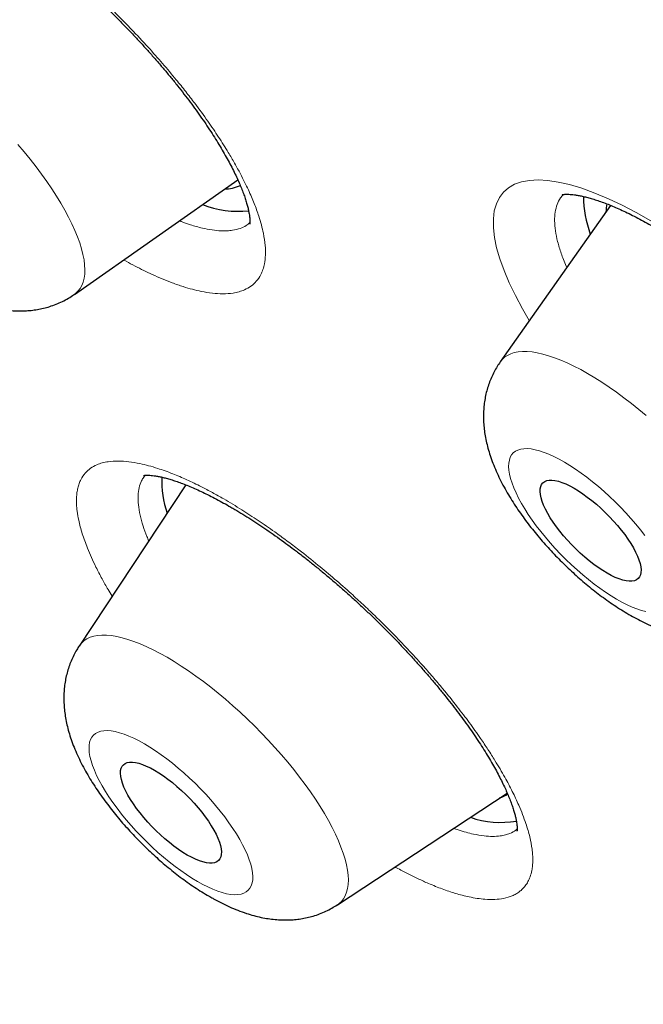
# Model space of a CAD drawing. Header units: millimetres. Extents: x 8 to 450, y 12 to 574.
# Tile 123 of 656: x 402.2 to 406.35, y 138.13 to 144.69. Entities that reach past the tile are written whole.
import ezdxf

# ---------------------------------------------------------------- set-up
doc = ezdxf.new("R2010")
doc.units = ezdxf.units.MM

msp = doc.modelspace()

# ---------------------------------------------------------------- linework, layer by layer
at = {"color": 7, "linetype": 'Continuous', "lineweight": 30}
for p, q in [((402.5612, 142.8581), (403.65, 143.6217)), ((406.1344, 143.4512), (405.3989, 142.4079)), ((403.3035, 141.5882), (402.5924, 140.514)), ((404.3135, 138.7887), (405.4454, 139.5342))]:
    msp.add_line(p, q, dxfattribs=at)
at = {"color": 252, "linetype": 'Continuous', "lineweight": 0, "flags": 128}
for points in [[(402.1843, 143.8575), (402.2262, 143.8081), (402.2666, 143.7585), (402.3053, 143.7089), (402.3423, 143.6594), (402.3775, 143.6101), (402.4108, 143.5612), (402.442, 143.5128), (402.4711, 143.4651), (402.4979, 143.4182), (402.5225, 143.3722), (402.5447, 143.3273), (402.5645, 143.2836), (402.5818, 143.2413), (402.5965, 143.2005), (402.6087, 143.1612), (402.6183, 143.1236), (402.6252, 143.0879), (402.6294, 143.054), (402.631, 143.0222), (402.6299, 142.9925), (402.6261, 142.9649), (402.6196, 142.9397), (402.6105, 142.9168), (402.5988, 142.8963), (402.5845, 142.8783), (402.5676, 142.8628), (402.5612, 142.8581)], [(405.5927, 142.6828), (405.5469, 142.7612), (405.4998, 142.8496), (405.4588, 142.9352), (405.4242, 143.0174), (405.3962, 143.0955), (405.375, 143.1691), (405.3608, 143.238), (405.3535, 143.3022), (405.3531, 143.3612), (405.3596, 143.4148), (405.3731, 143.4624), (405.3934, 143.5039), (405.4206, 143.5394), (405.4545, 143.5688), (405.4948, 143.5916), (405.5412, 143.6079), (405.5938, 143.6174), (405.6524, 143.6203), (405.7167, 143.6166), (405.7861, 143.6063), (405.8603, 143.5894), (405.9425, 143.5648), (406.0294, 143.5332), (406.1204, 143.4949), (406.2113, 143.4519), (406.3056, 143.4028), (406.4026, 143.348)], [(405.3989, 142.4079), (405.4109, 142.4228), (405.4277, 142.4384), (405.447, 142.4514), (405.4687, 142.4618), (405.4927, 142.4695), (405.5191, 142.4746), (405.5477, 142.477), (405.5785, 142.4768), (405.6113, 142.4738), (405.6461, 142.4682), (405.6828, 142.4599), (405.7212, 142.4489), (405.7612, 142.4354)], [(405.7612, 142.4354), (405.8027, 142.4193), (405.8457, 142.4007), (405.8899, 142.3796), (405.9353, 142.3561), (405.9817, 142.3303), (406.0289, 142.3022), (406.0769, 142.2719), (406.1255, 142.2396), (406.1745, 142.2053), (406.2239, 142.169), (406.2734, 142.131), (406.3229, 142.0914), (406.3723, 142.0501)], [(406.3625, 141.2505), (406.3331, 141.2887), (406.302, 141.3268), (406.2695, 141.3648), (406.2357, 141.4023), (406.2008, 141.4392), (406.1649, 141.4754), (406.1281, 141.5106), (406.0908, 141.5448), (406.053, 141.5776), (406.015, 141.609), (405.9769, 141.6389), (405.9389, 141.667), (405.9012, 141.6932), (405.864, 141.7174), (405.8275, 141.7395), (405.7918, 141.7594), (405.7572, 141.7769), (405.7237, 141.7921), (405.6916, 141.8048), (405.6609, 141.8149), (405.632, 141.8224), (405.6048, 141.8273), (405.5796, 141.8296), (405.5564, 141.8292), (405.5354, 141.8261), (405.5167, 141.8204), (405.5003, 141.8121), (405.4863, 141.8011), (405.4749, 141.7877), (405.466, 141.7718), (405.4598, 141.7535), (405.4561, 141.7329), (405.4552, 141.7102), (405.4568, 141.6853), (405.4612, 141.6585), (405.4681, 141.6299), (405.4777, 141.5995), (405.4898, 141.5677), (405.5044, 141.5344), (405.5214, 141.4999), (405.5408, 141.4644), (405.5624, 141.4279), (405.5861, 141.3908), (405.6119, 141.3531), (405.6396, 141.3151), (405.669, 141.277), (405.7, 141.2388), (405.7325, 141.2009), (405.7663, 141.1634), (405.8013, 141.1264), (405.8372, 141.0903), (405.8739, 141.055), (405.9112, 141.0209), (405.949, 140.988), (405.9871, 140.9566), (406.0252, 140.9268), (406.0631, 140.8987), (406.1008, 140.8725), (406.138, 140.8483), (406.1745, 140.8262), (406.2102, 140.8063), (406.2449, 140.7887), (406.2784, 140.7736), (406.3105, 140.7609)], [(406.3105, 140.7609), (406.3411, 140.7508), (406.3701, 140.7432)], [(402.5924, 140.514), (402.5932, 140.5153), (402.6075, 140.5333), (402.6244, 140.5487), (402.6437, 140.5616), (402.6655, 140.5719), (402.6896, 140.5795), (402.716, 140.5845), (402.7447, 140.5868), (402.7755, 140.5864), (402.8083, 140.5833), (402.8431, 140.5776), (402.8798, 140.5692), (402.9182, 140.5581), (402.9582, 140.5445), (402.9997, 140.5283), (403.0427, 140.5096), (403.0869, 140.4885), (403.1322, 140.4649), (403.1785, 140.4391)], [(403.1785, 140.4391), (403.2257, 140.411), (403.2736, 140.3807), (403.3221, 140.3483), (403.3711, 140.314), (403.4204, 140.2777), (403.4698, 140.2397), (403.5192, 140.2001), (403.5685, 140.1588), (403.6175, 140.1162), (403.6661, 140.0722), (403.7141, 140.0271), (403.7615, 139.981), (403.808, 139.9339), (403.8535, 139.8861), (403.8979, 139.8376), (403.941, 139.7887), (403.9828, 139.7394), (404.0231, 139.6899), (404.0617, 139.6404), (404.0987, 139.5909), (404.1338, 139.5417), (404.167, 139.4929), (404.1981, 139.4446), (404.2272, 139.397), (404.254, 139.3502), (404.2785, 139.3043), (404.3007, 139.2595), (404.3204, 139.216), (404.3377, 139.1737), (404.3524, 139.1329), (404.3646, 139.0937), (404.3741, 139.0562), (404.381, 139.0205), (404.3852, 138.9868), (404.3868, 138.955), (404.3857, 138.9253), (404.3819, 138.8979), (404.3754, 138.8727), (404.3663, 138.8498), (404.3546, 138.8294), (404.3403, 138.8114), (404.3235, 138.7959), (404.3135, 138.7887)], [(403.3809, 138.9448), (403.4165, 138.9251), (403.451, 138.9077), (403.4844, 138.8928), (403.5164, 138.8803), (403.5469, 138.8704), (403.5757, 138.8631), (403.6027, 138.8585), (403.6277, 138.8564), (403.6507, 138.8571), (403.6715, 138.8604), (403.6901, 138.8663), (403.7063, 138.8749), (403.72, 138.886), (403.7312, 138.8997), (403.7398, 138.9158), (403.7459, 138.9343), (403.7493, 138.9551), (403.75, 138.978), (403.7481, 139.003), (403.7435, 139.03), (403.7364, 139.0588), (403.7266, 139.0893), (403.7142, 139.1213), (403.6994, 139.1547), (403.6822, 139.1892), (403.6626, 139.2249), (403.6408, 139.2614), (403.6169, 139.2986), (403.591, 139.3363), (403.5632, 139.3743), (403.5336, 139.4125), (403.5025, 139.4506), (403.4698, 139.4885), (403.4359, 139.526), (403.4009, 139.5628), (403.3649, 139.5989), (403.3281, 139.6341), (403.2907, 139.6681), (403.2529, 139.7008), (403.2149, 139.7321), (403.1768, 139.7618), (403.1388, 139.7897), (403.1012, 139.8158), (403.064, 139.8398), (403.0276, 139.8618), (402.992, 139.8814), (402.9574, 139.8988), (402.924, 139.9137), (402.892, 139.9262), (402.8616, 139.9361), (402.8327, 139.9434), (402.8057, 139.9481), (402.7807, 139.9501), (402.7577, 139.9495), (402.7369, 139.9462), (402.7183, 139.9402), (402.7022, 139.9316), (402.6884, 139.9205), (402.6772, 139.9068), (402.6686, 139.8907), (402.6625, 139.8723), (402.6591, 139.8515), (402.6584, 139.8285), (402.6603, 139.8035), (402.6649, 139.7765), (402.6721, 139.7477), (402.6819, 139.7173), (402.6942, 139.6853), (402.709, 139.6519), (402.7262, 139.6173), (402.7458, 139.5817), (402.7676, 139.5452), (402.7915, 139.508), (402.8174, 139.4703), (402.8452, 139.4322), (402.8748, 139.3941), (402.906, 139.356), (402.9386, 139.3181), (402.9725, 139.2806), (403.0075, 139.2437), (403.0435, 139.2076), (403.0803, 139.1725), (403.1177, 139.1384), (403.1555, 139.1057), (403.1936, 139.0744), (403.2317, 139.0447), (403.2696, 139.0168), (403.3073, 138.9907), (403.3444, 138.9667), (403.3809, 138.9448)]]:
    msp.add_lwpolyline(points, dxfattribs=at)
at = {"color": 7, "linetype": 'Continuous', "lineweight": 30, "flags": 128}
for points in [[(405.8104, 141.6044), (405.836, 141.5941), (405.8629, 141.5812), (405.8909, 141.566), (405.9199, 141.5485), (405.9495, 141.5289), (405.9795, 141.5072), (406.0096, 141.4838), (406.0397, 141.4587), (406.0695, 141.4323), (406.0988, 141.4046), (406.1272, 141.376), (406.1546, 141.3465), (406.1808, 141.3166), (406.2056, 141.2864), (406.2287, 141.2562), (406.25, 141.2262), (406.2692, 141.1967), (406.2863, 141.1678), (406.3011, 141.1399), (406.3135, 141.1131), (406.3234, 141.0877), (406.3307, 141.0639), (406.3353, 141.0418), (406.3373, 141.0217), (406.3365, 141.0036), (406.333, 140.9879), (406.3269, 140.9745), (406.3181, 140.9635), (406.3068, 140.9552), (406.293, 140.9495), (406.2769, 140.9464), (406.2585, 140.9461), (406.2381, 140.9485), (406.2157, 140.9536), (406.1917, 140.9613), (406.1661, 140.9716), (406.1391, 140.9844), (406.1111, 140.9997), (406.0822, 141.0172), (406.0526, 141.0368), (406.0226, 141.0584), (405.9924, 141.0819), (405.9623, 141.1069), (405.9325, 141.1334), (405.9033, 141.1611), (405.8748, 141.1897), (405.8474, 141.2191), (405.8212, 141.249), (405.7965, 141.2792), (405.7734, 141.3094), (405.7521, 141.3394), (405.7328, 141.369), (405.7157, 141.3978), (405.7009, 141.4258), (405.6885, 141.4525), (405.6786, 141.4779), (405.6714, 141.5018), (405.6667, 141.5239), (405.6648, 141.544), (405.6656, 141.562), (405.669, 141.5778), (405.6752, 141.5912), (405.6839, 141.6021), (405.6953, 141.6105), (405.7091, 141.6162), (405.7252, 141.6192), (405.7435, 141.6196), (405.764, 141.6172), (405.7863, 141.6121), (405.8104, 141.6044)], [(403.0954, 139.6857), (403.1243, 139.6681), (403.1539, 139.6484), (403.184, 139.6267), (403.2141, 139.6032), (403.2442, 139.5781), (403.274, 139.5515), (403.3032, 139.5238), (403.3316, 139.4951), (403.359, 139.4657), (403.3851, 139.4358), (403.4098, 139.4056), (403.4328, 139.3754), (403.454, 139.3454), (403.4732, 139.3159), (403.4902, 139.287), (403.5049, 139.2592), (403.5172, 139.2324), (403.527, 139.2071), (403.5341, 139.1833), (403.5386, 139.1613), (403.5405, 139.1413), (403.5396, 139.1233), (403.536, 139.1077), (403.5297, 139.0944), (403.5208, 139.0835), (403.5094, 139.0753), (403.4955, 139.0697), (403.4793, 139.0668), (403.4608, 139.0666), (403.4403, 139.0691), (403.4179, 139.0743), (403.3938, 139.0821), (403.3681, 139.0925), (403.3411, 139.1055), (403.313, 139.1208), (403.2841, 139.1384), (403.2545, 139.1581), (403.2245, 139.1799), (403.1943, 139.2034), (403.1642, 139.2285), (403.1344, 139.255), (403.1052, 139.2827), (403.0768, 139.3114), (403.0494, 139.3408), (403.0233, 139.3708), (402.9986, 139.401), (402.9756, 139.4312), (402.9544, 139.4612), (402.9352, 139.4907), (402.9182, 139.5195), (402.9035, 139.5474), (402.8912, 139.5741), (402.8815, 139.5994), (402.8743, 139.6232), (402.8698, 139.6452), (402.868, 139.6653), (402.8688, 139.6832), (402.8724, 139.6989), (402.8787, 139.7122), (402.8876, 139.723), (402.899, 139.7312), (402.9129, 139.7368), (402.9291, 139.7398), (402.9476, 139.74), (402.9681, 139.7375), (402.9905, 139.7323), (403.0146, 139.7244), (403.0403, 139.714), (403.0673, 139.7011), (403.0954, 139.6857)]]:
    msp.add_lwpolyline(points, dxfattribs=at)
at = {"color": 7, "linetype": 'Continuous', "lineweight": 30}
for centre, radius, start, end in [((403.5536, 143.838), 0.2782, 271.71362, 294.074), ((406.7242, 143.5212), 0.7711, 180.77049, 199.86864), ((403.6592, 144.1042), 0.6929, 249.27109, 275.26367), ((406.4299, 143.3916), 0.3271, 167.69884, 177.33715), ((403.8211, 141.6146), 0.6777, 177.85048, 198.51087), ((405.3302, 139.6997), 0.209, 288.03316, 304.44677), ((405.4007, 139.9336), 0.5956, 250.3362, 280.24382)]:
    msp.add_arc(centre, radius, start, end, dxfattribs=at)
at = {"color": 252, "linetype": 'Continuous', "lineweight": 0}
for points, knots in [([(364.4884, 195.4899), (364.5249, 195.5311), (364.765, 195.8021), (365.3112, 196.2003), (366.1301, 196.6762), (367.059, 197.033), (368.0826, 197.2816), (369.2012, 197.4182), (370.4103, 197.443), (371.7063, 197.3559), (373.085, 197.1571), (374.5423, 196.8473), (376.0734, 196.4274), (377.6735, 195.8987), (379.3377, 195.263), (381.0606, 194.5222), (382.8369, 193.6786), (384.661, 192.735), (386.5271, 191.6942), (388.4294, 190.5595), (390.3619, 189.3346), (392.3184, 188.0232), (394.2929, 186.6295), (396.2792, 185.1579), (398.2709, 183.613), (400.2618, 181.9997), (402.2456, 180.3231), (404.2162, 178.5883), (406.1673, 176.8009), (408.0927, 174.9666), (409.9865, 173.091), (411.8426, 171.1801), (413.6552, 169.2399), (415.4186, 167.2765), (417.1273, 165.296), (418.7759, 163.3048), (420.3591, 161.309), (421.8721, 159.3149), (423.31, 157.3289), (424.6684, 155.3572), (425.9429, 153.4059), (427.1295, 151.4813), (428.2246, 149.5893), (429.2246, 147.7359), (430.1265, 145.927), (430.9273, 144.1683), (431.6246, 142.4652), (432.2162, 140.8231), (432.7002, 139.2473), (433.075, 137.7426), (433.3396, 136.3138), (433.493, 134.9654), (433.5349, 133.7017), (433.465, 132.5265), (433.2834, 131.4438), (432.9917, 130.456), (432.5868, 129.5702), (432.1181, 128.8268), (431.7347, 128.4289), (431.5641, 128.2518)], [0, 0, 0, 0, 0.003203, 0.021066, 0.038929, 0.056792, 0.074655, 0.092519, 0.110382, 0.128245, 0.146108, 0.163971, 0.181834, 0.199697, 0.21756, 0.235424, 0.253287, 0.27115, 0.289013, 0.306876, 0.324739, 0.342602, 0.360465, 0.378329, 0.396192, 0.414055, 0.431918, 0.449781, 0.467644, 0.485507, 0.50337, 0.521234, 0.539097, 0.55696, 0.574823, 0.592686, 0.610549, 0.628412, 0.646275, 0.664139, 0.682002, 0.699865, 0.717728, 0.735591, 0.753454, 0.771317, 0.78918, 0.807044, 0.824907, 0.84277, 0.860633, 0.878496, 0.896359, 0.914222, 0.932085, 0.949949, 0.967812, 0.985675, 1, 1, 1, 1]), ([(401.0388, 144.8762), (401.0186, 144.9105), (400.9789, 144.9782), (400.9294, 145.0747), (400.8912, 145.1581), (400.8624, 145.2298), (400.837, 145.3024), (400.8159, 145.378), (400.8019, 145.4547), (400.7971, 145.5159), (400.7987, 145.5664), (400.8054, 145.6154), (400.8201, 145.6635), (400.8453, 145.7082), (400.8745, 145.7404), (400.9062, 145.7639), (400.9444, 145.7838), (400.9932, 145.7989), (401.0547, 145.8067), (401.1145, 145.8061), (401.1728, 145.8), (401.2381, 145.7886), (401.3155, 145.7691), (401.4064, 145.739), (401.49, 145.7058), (401.5683, 145.6708), (401.6395, 145.6361), (401.7122, 145.598), (401.7861, 145.5566), (401.8618, 145.5117), (401.9537, 145.4542), (402.0576, 145.3849), (402.1732, 145.3024), (402.2747, 145.2258), (402.3661, 145.1535), (402.4621, 145.0747), (402.5677, 144.9838), (402.6819, 144.8804), (402.7796, 144.7876), (402.8656, 144.7025), (402.9543, 144.6116), (403.0494, 144.5097), (403.1493, 144.3969), (403.2322, 144.2983), (403.3032, 144.2099), (403.3746, 144.1172), (403.4486, 144.0156), (403.5229, 143.9062), (403.5817, 143.8129), (403.6297, 143.7311), (403.6758, 143.6471), (403.7203, 143.5573), (403.7606, 143.4635), (403.7887, 143.3861), (403.8082, 143.3202), (403.8237, 143.2543), (403.8337, 143.1864), (403.8354, 143.119), (403.8295, 143.0662), (403.8183, 143.0236), (403.8015, 142.9833), (403.7758, 142.9451), (403.7388, 142.9115), (403.6995, 142.8893), (403.6589, 142.8749), (403.6117, 142.8647), (403.5532, 142.8604), (403.4816, 142.8646), (403.4135, 142.8755), (403.3481, 142.8909), (403.2838, 142.9096), (403.2167, 142.9328), (403.1472, 142.9604), (403.0838, 142.9882), (403.023, 143.017), (402.965, 143.0464), (402.9202, 143.0701), (402.8944, 143.0847), (402.8888, 143.0878)], [0, 0, 0, 0, 0.01547, 0.030525, 0.045581, 0.0565, 0.067419, 0.084412, 0.099471, 0.11453, 0.125451, 0.136373, 0.153364, 0.168421, 0.183479, 0.1944, 0.20532, 0.222305, 0.237357, 0.252408, 0.263325, 0.274242, 0.291218, 0.306262, 0.321307, 0.332218, 0.34313, 0.353811, 0.364551, 0.375292, 0.386092, 0.403063, 0.418103, 0.433143, 0.444051, 0.454959, 0.47193, 0.48697, 0.502009, 0.512917, 0.523824, 0.540801, 0.555845, 0.570889, 0.581799, 0.59271, 0.609694, 0.624745, 0.639797, 0.650713, 0.661629, 0.678619, 0.693677, 0.708734, 0.719654, 0.730574, 0.747567, 0.762626, 0.777685, 0.788607, 0.799529, 0.816518, 0.831574, 0.84663, 0.85755, 0.868469, 0.885451, 0.900501, 0.91555, 0.926465, 0.93738, 0.950082, 0.960764, 0.971445, 0.980127, 0.988809, 0.997579, 1, 1, 1, 1]), ([(405.8215, 143.5241), (405.8142, 143.5166), (405.7959, 143.4979), (405.777, 143.4587), (405.7638, 143.4077), (405.7602, 143.3489), (405.7657, 143.283), (405.7801, 143.2108), (405.8048, 143.1317), (405.8261, 143.0737), (405.8415, 143.0408), (405.843, 143.0378)], [0, 0, 0, 0, 0.086275, 0.214678, 0.343128, 0.472038, 0.600948, 0.729398, 0.857856, 0.986774, 1, 1, 1, 1]), ([(403.2604, 143.3484), (403.267, 143.3458), (403.2924, 143.3357), (403.3445, 143.3183), (403.4117, 143.2993), (403.4797, 143.2862), (403.5341, 143.2809), (403.5791, 143.2809), (403.6228, 143.2851), (403.6657, 143.2959), (403.7039, 143.3132), (403.7224, 143.3289), (403.7306, 143.3359)], [0, 0, 0, 0, 0.029827, 0.115203, 0.248074, 0.365824, 0.483574, 0.568975, 0.654375, 0.787336, 0.905166, 1, 1, 1, 1]), ([(402.812, 140.8457), (402.8029, 140.8607), (402.7792, 140.8998), (402.7431, 140.9648), (402.7061, 141.0363), (402.6739, 141.1047), (402.6492, 141.163), (402.6292, 141.2155), (402.6133, 141.2627), (402.6, 141.3083), (402.5879, 141.3588), (402.5791, 141.4095), (402.5746, 141.4596), (402.5746, 141.5008), (402.5778, 141.5366), (402.5836, 141.5677), (402.5922, 141.5966), (402.6071, 141.6314), (402.631, 141.667), (402.6675, 141.6997), (402.7062, 141.7212), (402.7464, 141.7351), (402.7932, 141.7447), (402.8513, 141.7484), (402.9225, 141.7437), (402.9903, 141.7323), (403.0554, 141.7166), (403.1274, 141.6952), (403.2117, 141.6649), (403.3093, 141.6233), (403.3982, 141.5805), (403.4807, 141.5374), (403.5309, 141.5089), (403.556, 141.4947)], [0, 0, 0, 0, 0.018792, 0.048926, 0.083993, 0.113482, 0.142972, 0.166939, 0.190907, 0.215114, 0.239322, 0.274395, 0.30389, 0.333384, 0.357357, 0.38133, 0.405542, 0.429755, 0.476664, 0.518235, 0.559806, 0.589957, 0.620108, 0.666984, 0.708527, 0.750069, 0.780199, 0.810329, 0.857073, 0.898496, 0.939919, 0.969959, 1, 1, 1, 1]), ([(403.0343, 141.652), (403.0305, 141.6479), (403.0204, 141.6367), (403.0052, 141.6102), (402.9908, 141.5706), (402.9837, 141.5174), (402.9858, 141.4562), (402.9972, 141.3882), (403.0173, 141.3167), (403.0374, 141.259), (403.0525, 141.2248), (403.0567, 141.2153)], [0, 0, 0, 0, 0.052223, 0.140177, 0.276682, 0.414522, 0.554352, 0.695578, 0.832426, 0.953699, 1, 1, 1, 1]), ([(403.556, 141.4947), (403.5563, 141.4945), (403.596, 141.4715), (403.6719, 141.4258), (403.7853, 141.352), (403.8856, 141.2825), (403.9766, 141.2162), (404.0727, 141.1433), (404.1793, 141.0585), (404.2956, 140.9609), (404.3959, 140.8725), (404.4849, 140.7909), (404.5773, 140.7033), (404.6773, 140.6042), (404.7834, 140.4937), (404.8724, 140.3965), (404.9495, 140.3086), (405.0277, 140.2161), (405.1099, 140.1139), (405.1938, 140.003), (405.2616, 139.9077), (405.318, 139.8236), (405.3733, 139.7366), (405.4284, 139.6428), (405.4807, 139.5439), (405.5195, 139.4614), (405.5489, 139.3904), (405.5748, 139.3188), (405.5976, 139.2405), (405.6105, 139.1722), (405.6155, 139.1211), (405.6165, 139.0845), (405.6148, 139.0499), (405.6096, 139.0127), (405.5998, 138.9766), (405.5848, 138.9426), (405.5676, 138.916), (405.5484, 138.8942), (405.5279, 138.8763), (405.5047, 138.861), (405.4708, 138.8443), (405.4249, 138.8305), (405.3638, 138.8235), (405.3044, 138.8245), (405.2464, 138.8311), (405.1814, 138.8429), (405.1043, 138.8628), (405.0137, 138.8933), (404.9303, 138.9267), (404.8522, 138.9618), (404.781, 138.9969), (404.7293, 139.0236), (404.701, 139.0395), (404.6974, 139.0415)], [0, 0, 0, 0, 0.000232, 0.027046, 0.050808, 0.074571, 0.091804, 0.109038, 0.135852, 0.159614, 0.183375, 0.200609, 0.217842, 0.244668, 0.268441, 0.292214, 0.309456, 0.326697, 0.353543, 0.377334, 0.401126, 0.41838, 0.435634, 0.462499, 0.486307, 0.510115, 0.527382, 0.544648, 0.571449, 0.598511, 0.612241, 0.62597, 0.639837, 0.653704, 0.673787, 0.690676, 0.707566, 0.721293, 0.73502, 0.748885, 0.76275, 0.789603, 0.813401, 0.837199, 0.854459, 0.871719, 0.898552, 0.922332, 0.946111, 0.963358, 0.980604, 0.997479, 1, 1, 1, 1]), ([(405.0887, 139.2992), (405.0991, 139.2954), (405.1278, 139.2848), (405.1715, 139.2721), (405.2299, 139.2574), (405.2897, 139.2474), (405.3493, 139.2438), (405.396, 139.2467), (405.4337, 139.254), (405.4692, 139.2662), (405.4958, 139.2794), (405.509, 139.2924), (405.5117, 139.2951)], [0, 0, 0, 0, 0.052401, 0.144558, 0.236715, 0.380225, 0.507406, 0.634587, 0.726828, 0.819068, 0.962692, 1, 1, 1, 1])]:
    msp.add_open_spline(points, degree=3, knots=knots, dxfattribs=at)
msp.add_open_spline([(364.5173, 179.1095), (363.0771, 182.8474), (361.8719, 189.356), (365.3648, 194.7314), (373.6266, 194.901), (385.3996, 189.839), (398.8913, 180.316), (412.0479, 167.7818), (422.8663, 154.1446), (427.4218, 145.702), (428.862, 141.9641)], degree=3, dxfattribs=at)
at = {"color": 7, "linetype": 'Continuous', "lineweight": 30}
for points, knots in [([(401.2533, 145.7079), (401.2534, 145.7079), (401.2536, 145.708), (401.2577, 145.7088), (401.2649, 145.7097), (401.2753, 145.7103), (401.2887, 145.7102), (401.3051, 145.7093), (401.3245, 145.7072), (401.3468, 145.7037), (401.372, 145.6988), (401.3999, 145.6922), (401.4304, 145.6838), (401.4635, 145.6735), (401.4991, 145.6612), (401.5369, 145.6468), (401.5769, 145.6305), (401.619, 145.6119), (401.663, 145.5913), (401.7088, 145.5685), (401.7563, 145.5437), (401.8054, 145.5167), (401.8558, 145.4877), (401.9073, 145.4568), (401.9598, 145.424), (402.0134, 145.3893), (402.0681, 145.3526), (402.1233, 145.3143), (402.1792, 145.2742), (402.2355, 145.2326), (402.2923, 145.1892), (402.3494, 145.1444), (402.4067, 145.0982), (402.464, 145.0506), (402.5211, 145.0019), (402.578, 144.9521), (402.6345, 144.9013), (402.6906, 144.8496), (402.7461, 144.797), (402.8011, 144.7436), (402.8553, 144.6895), (402.9087, 144.6349), (402.961, 144.5799), (403.0122, 144.5248), (403.062, 144.4696), (403.1106, 144.4144), (403.158, 144.3589), (403.204, 144.3036), (403.2486, 144.2484), (403.2916, 144.1934), (403.3329, 144.139), (403.3721, 144.0856), (403.4095, 144.0329), (403.4449, 143.9812), (403.4785, 143.9303), (403.51, 143.8805), (403.5396, 143.8317), (403.567, 143.7845), (403.5922, 143.7387), (403.6153, 143.6945), (403.6362, 143.652), (403.6547, 143.6119), (403.6707, 143.5745), (403.6847, 143.5389), (403.6968, 143.5052), (403.7069, 143.4736), (403.7151, 143.4447), (403.7213, 143.4185), (403.7258, 143.3954), (403.7287, 143.3754), (403.7303, 143.3587), (403.7309, 143.3454), (403.7307, 143.3355), (403.7302, 143.329), (403.7295, 143.3252), (403.7295, 143.3249), (403.7294, 143.3248)], [0, 0, 0, 0, 0.010109, 0.022421, 0.034429, 0.046318, 0.058202, 0.070139, 0.082187, 0.094384, 0.106755, 0.119313, 0.132037, 0.144947, 0.1581, 0.17133, 0.184671, 0.198146, 0.211915, 0.225561, 0.239443, 0.253472, 0.267575, 0.281591, 0.295659, 0.309893, 0.324216, 0.338553, 0.352818, 0.367255, 0.381694, 0.396164, 0.410689, 0.425231, 0.439772, 0.454316, 0.468866, 0.483423, 0.49799, 0.51257, 0.527167, 0.541783, 0.556395, 0.570921, 0.585389, 0.599851, 0.614338, 0.628883, 0.64334, 0.657875, 0.672369, 0.686721, 0.700869, 0.715158, 0.729317, 0.743446, 0.757583, 0.771736, 0.78548, 0.799497, 0.813326, 0.826857, 0.84001, 0.853111, 0.86644, 0.879658, 0.892725, 0.905602, 0.918256, 0.930662, 0.942801, 0.954671, 0.966282, 0.977677, 0.989395, 1, 1, 1, 1]), ([(405.8117, 143.5223), (405.8117, 143.5223), (405.8113, 143.5222), (405.8138, 143.5229), (405.8195, 143.5239), (405.8285, 143.525), (405.8404, 143.5255), (405.8555, 143.5253), (405.8735, 143.5242), (405.8944, 143.5218), (405.9183, 143.5181), (405.9449, 143.5128), (405.9743, 143.5057), (406.0061, 143.4969), (406.0406, 143.4862), (406.0777, 143.4734), (406.1168, 143.4586), (406.1578, 143.4418), (406.2007, 143.423), (406.2458, 143.402), (406.2927, 143.3788), (406.3409, 143.3536), (406.3906, 143.3265), (406.4415, 143.2973), (406.494, 143.266), (406.5475, 143.2328), (406.602, 143.1977), (406.6573, 143.1608), (406.7134, 143.1221), (406.7699, 143.0817), (406.8268, 143.0398), (406.884, 142.9963), (406.9415, 142.9514), (406.9991, 142.9051), (407.0567, 142.8574), (407.1141, 142.8086), (407.1713, 142.7587), (407.2279, 142.7079), (407.2838, 142.6564), (407.3392, 142.604), (407.3941, 142.5508), (407.4482, 142.4969), (407.5014, 142.4424), (407.5537, 142.3875), (407.6048, 142.3324), (407.6545, 142.2773), (407.7027, 142.2223), (407.7496, 142.1673), (407.795, 142.1125), (407.8389, 142.0578), (407.8811, 142.0036), (407.9216, 141.9499), (407.9604, 141.8967), (407.9975, 141.844), (408.0324, 141.7925), (408.0649, 141.7425), (408.0954, 141.6938), (408.1239, 141.6461), (408.1505, 141.5993), (408.175, 141.5539), (408.1974, 141.5101), (408.2174, 141.4682), (408.2352, 141.4285), (408.2507, 141.3911), (408.2638, 141.3563), (408.2748, 141.3243), (408.2837, 141.2948), (408.2908, 141.2676), (408.2963, 141.2427), (408.3, 141.2206), (408.3023, 141.2015), (408.3034, 141.1855), (408.3036, 141.1728), (408.303, 141.1634), (408.3023, 141.1574), (408.3017, 141.1547), (408.3018, 141.155), (408.3018, 141.1551)], [0, 0, 0, 0, 0.00433, 0.016911, 0.029079, 0.040863, 0.053066, 0.065118, 0.077147, 0.08922, 0.101403, 0.114216, 0.126572, 0.139309, 0.152338, 0.165581, 0.179008, 0.19215, 0.205586, 0.219251, 0.233062, 0.246969, 0.260636, 0.274696, 0.288784, 0.302933, 0.317145, 0.331447, 0.345763, 0.360106, 0.374477, 0.388876, 0.403305, 0.417767, 0.432264, 0.446799, 0.461324, 0.475807, 0.490261, 0.504724, 0.519224, 0.533803, 0.548309, 0.56289, 0.577466, 0.591929, 0.606293, 0.62071, 0.635092, 0.649477, 0.663891, 0.678101, 0.692469, 0.706843, 0.72109, 0.735105, 0.748874, 0.762886, 0.7769, 0.790871, 0.804759, 0.818521, 0.832118, 0.845507, 0.858649, 0.871507, 0.884074, 0.896849, 0.909641, 0.9223, 0.934804, 0.94714, 0.959308, 0.971325, 0.983232, 0.995093, 1, 1, 1, 1]), ([(401.6966, 142.9028), (401.7052, 142.8979), (401.7311, 142.8831), (401.7749, 142.8601), (401.8285, 142.8345), (401.8836, 142.8113), (401.9377, 142.7918), (401.9897, 142.7762), (402.0382, 142.7645), (402.0853, 142.7559), (402.1309, 142.7502), (402.1755, 142.7474), (402.219, 142.7473), (402.2618, 142.7498), (402.3037, 142.7549), (402.3449, 142.7627), (402.3867, 142.7735), (402.4288, 142.7876), (402.471, 142.8053), (402.5111, 142.8261), (402.5411, 142.8438), (402.557, 142.8554), (402.5608, 142.8582)], [0, 0, 0, 0, 0.031869, 0.095777, 0.161203, 0.228379, 0.296779, 0.356195, 0.412787, 0.466602, 0.517986, 0.567356, 0.615108, 0.661577, 0.707036, 0.751702, 0.795744, 0.844216, 0.891962, 0.93896, 0.985311, 1, 1, 1, 1]), ([(405.399, 142.4076), (405.3923, 142.3979), (405.3776, 142.3765), (405.3579, 142.3416), (405.3396, 142.3036), (405.3241, 142.2644), (405.3113, 142.2244), (405.3012, 142.1837), (405.2939, 142.1423), (405.2891, 142.1003), (405.2871, 142.0577), (405.2876, 142.0145), (405.2907, 141.9705), (405.2966, 141.9255), (405.3053, 141.8793), (405.317, 141.8316), (405.332, 141.7822), (405.3503, 141.7312), (405.3719, 141.6789), (405.3966, 141.6262), (405.4239, 141.5739), (405.4532, 141.5224), (405.4842, 141.4721), (405.5167, 141.423), (405.5506, 141.3749), (405.5857, 141.3277), (405.6221, 141.2815), (405.6596, 141.2362), (405.6982, 141.1917), (405.7379, 141.1481), (405.7785, 141.1054), (405.8201, 141.0637), (405.8626, 141.0229), (405.9058, 140.9832), (405.9499, 140.9446), (405.9948, 140.9072), (406.0404, 140.871), (406.0867, 140.836), (406.1339, 140.8024), (406.182, 140.7702), (406.2311, 140.7394), (406.2814, 140.7102), (406.3331, 140.6826), (406.3864, 140.6569), (406.4329, 140.637), (406.4617, 140.6262), (406.4719, 140.6224)], [0, 0, 0, 0, 0.015101, 0.033272, 0.051425, 0.069599, 0.087838, 0.106194, 0.124727, 0.143513, 0.162642, 0.182226, 0.202399, 0.22332, 0.245164, 0.268105, 0.292263, 0.317621, 0.34393, 0.370713, 0.397307, 0.423432, 0.449004, 0.474051, 0.498642, 0.522855, 0.546763, 0.570433, 0.593922, 0.617283, 0.640563, 0.663804, 0.68705, 0.710329, 0.733684, 0.757161, 0.780809, 0.804685, 0.828854, 0.853391, 0.878381, 0.903924, 0.930119, 0.957046, 0.984704, 1, 1, 1, 1]), ([(403.0226, 141.6505), (403.0226, 141.6505), (403.0223, 141.6504), (403.0251, 141.6511), (403.031, 141.6519), (403.0398, 141.6525), (403.0505, 141.6526), (403.0643, 141.6521), (403.0813, 141.6507), (403.102, 141.6479), (403.1255, 141.6437), (403.1517, 141.6379), (403.1807, 141.6304), (403.2121, 141.6211), (403.2461, 141.6099), (403.2823, 141.5967), (403.3211, 141.5814), (403.3621, 141.564), (403.4048, 141.5446), (403.4493, 141.5232), (403.4955, 141.4997), (403.5429, 141.4743), (403.5792, 141.454), (403.6083, 141.4372), (403.6389, 141.4194), (403.6829, 141.3928), (403.7359, 141.3596), (403.7897, 141.3246), (403.8444, 141.2879), (403.8999, 141.2493), (403.9561, 141.2089), (404.0128, 141.1669), (404.07, 141.1234), (404.1273, 141.0785), (404.1846, 141.0323), (404.2418, 140.985), (404.2988, 140.9365), (404.3558, 140.8868), (404.4125, 140.8361), (404.4688, 140.7844), (404.5246, 140.7319), (404.5798, 140.6786), (404.6342, 140.6247), (404.6875, 140.5706), (404.7396, 140.5163), (404.7906, 140.4617), (404.8406, 140.4068), (404.8896, 140.3515), (404.9375, 140.2961), (404.9839, 140.2408), (405.0288, 140.1858), (405.0719, 140.1314), (405.113, 140.0777), (405.1522, 140.0251), (405.1894, 139.9733), (405.2249, 139.9222), (405.2586, 139.8716), (405.2905, 139.822), (405.3203, 139.7735), (405.348, 139.7264), (405.3735, 139.681), (405.3966, 139.6374), (405.4173, 139.596), (405.4357, 139.557), (405.4519, 139.5198), (405.4661, 139.4844), (405.4784, 139.4509), (405.4884, 139.4203), (405.4963, 139.3928), (405.5024, 139.3682), (405.5068, 139.3463), (405.5097, 139.3275), (405.5113, 139.3118), (405.5119, 139.2991), (405.5118, 139.2899), (405.5113, 139.2842), (405.5108, 139.281), (405.5108, 139.2809), (405.5108, 139.2809)], [0, 0, 0, 0, 0.005264, 0.017012, 0.028889, 0.040928, 0.051313, 0.06183, 0.074089, 0.086353, 0.098674, 0.111111, 0.123704, 0.13671, 0.149454, 0.162558, 0.175934, 0.189499, 0.203225, 0.21657, 0.230498, 0.244472, 0.257783, 0.261299, 0.268929, 0.283183, 0.29741, 0.311655, 0.325946, 0.340317, 0.354803, 0.369248, 0.383803, 0.398389, 0.412916, 0.42736, 0.441923, 0.45649, 0.471089, 0.485746, 0.500354, 0.515001, 0.529696, 0.544312, 0.558784, 0.57325, 0.587807, 0.602426, 0.617078, 0.631728, 0.646335, 0.660867, 0.675291, 0.689575, 0.703721, 0.717958, 0.732269, 0.746581, 0.760848, 0.775032, 0.789093, 0.80299, 0.816684, 0.830137, 0.843354, 0.856885, 0.870358, 0.883537, 0.896318, 0.908625, 0.921308, 0.933497, 0.945576, 0.957614, 0.969682, 0.979994, 0.990795, 1, 1, 1, 1]), ([(402.5924, 140.5135), (402.5871, 140.5055), (402.5741, 140.4857), (402.5562, 140.4524), (402.5385, 140.414), (402.5237, 140.3747), (402.5116, 140.3345), (402.5023, 140.2935), (402.4956, 140.252), (402.4915, 140.2099), (402.4901, 140.1671), (402.4913, 140.1237), (402.4952, 140.0795), (402.5018, 140.0342), (402.5112, 139.9877), (402.5237, 139.9395), (402.5395, 139.8897), (402.5587, 139.8383), (402.5812, 139.7859), (402.6066, 139.7332), (402.6344, 139.681), (402.6642, 139.6299), (402.6956, 139.5799), (402.7285, 139.531), (402.7627, 139.4831), (402.7981, 139.4362), (402.8348, 139.3902), (402.8726, 139.3451), (402.9115, 139.3009), (402.9514, 139.2575), (402.9923, 139.2151), (403.0341, 139.1736), (403.0768, 139.1331), (403.1203, 139.0936), (403.1645, 139.0553), (403.2096, 139.0182), (403.2553, 138.9823), (403.3019, 138.9477), (403.3493, 138.9145), (403.3976, 138.8826), (403.4357, 138.8591), (403.4576, 138.8464), (403.4631, 138.8432)], [0, 0, 0, 0, 0.013856, 0.034362, 0.054859, 0.075392, 0.096012, 0.11678, 0.137769, 0.159067, 0.180783, 0.203049, 0.226023, 0.249891, 0.274853, 0.301098, 0.328731, 0.357675, 0.387574, 0.417803, 0.447712, 0.47705, 0.505764, 0.533902, 0.561548, 0.588789, 0.615706, 0.642371, 0.668849, 0.695195, 0.721462, 0.747699, 0.77395, 0.800249, 0.826647, 0.853197, 0.879955, 0.906989, 0.934374, 0.962197, 0.99056, 1, 1, 1, 1]), ([(403.4631, 138.8432), (403.4717, 138.8383), (403.4977, 138.8235), (403.5414, 138.8004), (403.595, 138.7749), (403.6502, 138.7517), (403.7043, 138.7322), (403.7562, 138.7166), (403.8048, 138.7049), (403.8518, 138.6962), (403.8975, 138.6906), (403.942, 138.6877), (403.9856, 138.6876), (404.0283, 138.6901), (404.0703, 138.6953), (404.1114, 138.7031), (404.1532, 138.7139), (404.1954, 138.728), (404.2375, 138.7457), (404.2769, 138.7657), (404.3013, 138.7812), (404.313, 138.7886)], [0, 0, 0, 0, 0.032456, 0.097542, 0.164173, 0.232587, 0.302247, 0.362758, 0.420393, 0.4752, 0.52753, 0.57781, 0.626442, 0.673767, 0.720064, 0.765552, 0.810406, 0.859771, 0.908397, 0.956261, 1, 1, 1, 1])]:
    msp.add_open_spline(points, degree=3, knots=knots, dxfattribs=at)

doc.saveas('drawing.dxf')
